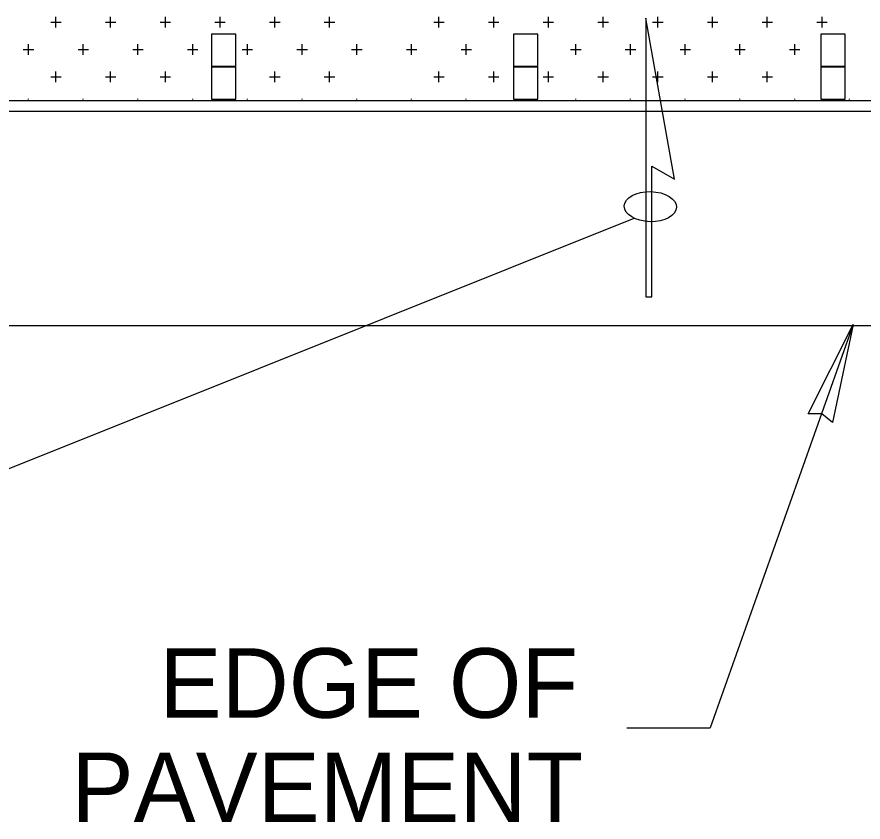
# Model space of a CAD drawing. Extents: x 1312564.2 to 1312581.5, y 1207298.4 to 1207352.6.
# Drawn here: x 1312579.675 to 1312580.645, y 1207304.056 to 1207304.979 of the extents above; entities that cross this region are included whole.
import ezdxf

# ---------------------------------------------------------------- set-up
doc = ezdxf.new("R2010")
doc.units = 0
for name, color, linetype in [('Level 10', 7, 'Continuous'), ('Level 15', 7, 'Continuous'), ('Level 20', 7, 'Continuous'), ('Level 21', 7, 'Continuous'), ('Level 8', 7, 'Continuous')]:
    doc.layers.add(name, color=color, linetype=linetype)

msp = doc.modelspace()

# ---------------------------------------------------------------- linework, layer by layer
at = {"layer": 'Level 10'}
msp.add_line((1312580.94163, 1207304.88297), (1312578.52125, 1207304.88297), dxfattribs=at)
at = {"layer": 'Level 15'}
for p, q in [((1312575.4365, 1207304.62538), (1312581.15435, 1207304.62538)), ((1312580.63315, 1207304.62655), (1312580.46952, 1207304.16418)), ((1312580.37384, 1207304.16418), (1312580.46952, 1207304.16418))]:
    msp.add_line(p, q, dxfattribs=at)
msp.add_lwpolyline([(1312579.28201, 1207304.34597), (1312579.37768, 1207304.34597), (1312580.38222, 1207304.74839)], dxfattribs=at)
msp.add_lwpolyline([(1312580.63315, 1207304.62655), (1312580.60964, 1207304.51425), (1312580.59733, 1207304.52413), (1312580.58155, 1207304.52407)], close=True, dxfattribs=at)
msp.add_ellipse((1312580.40086, 1207304.76163), major_axis=(0.02989, -0.00062), ratio=0.57735, dxfattribs=at)
at = {"layer": 'Level 20'}
msp.add_line((1312580.39579, 1207304.65805), (1312580.40232, 1207304.65805), dxfattribs=at)
msp.add_lwpolyline([(1312580.40232, 1207304.65805), (1312580.40232, 1207304.80809), (1312580.42835, 1207304.79305), (1312580.39579, 1207304.9778), (1312580.39579, 1207304.65805)], dxfattribs=at)
at = {"layer": 'Level 21'}
for p, q in [((1312579.71956, 1207304.96721), (1312579.71956, 1207304.97917)), ((1312579.78227, 1207304.96721), (1312579.78227, 1207304.97917)), ((1312579.84499, 1207304.96721), (1312579.84499, 1207304.97917)), ((1312579.9077, 1207304.96721), (1312579.9077, 1207304.97917)), ((1312579.97041, 1207304.96721), (1312579.97041, 1207304.97917)), ((1312580.03313, 1207304.96721), (1312580.03313, 1207304.97917)), ((1312580.15855, 1207304.96721), (1312580.15855, 1207304.97917)), ((1312580.22127, 1207304.96721), (1312580.22127, 1207304.97917)), ((1312580.28398, 1207304.96721), (1312580.28398, 1207304.97917)), ((1312580.34669, 1207304.96721), (1312580.34669, 1207304.97917)), ((1312580.40941, 1207304.96721), (1312580.40941, 1207304.97917)), ((1312580.47212, 1207304.96721), (1312580.47212, 1207304.97917)), ((1312580.53483, 1207304.96721), (1312580.53483, 1207304.97917)), ((1312580.59755, 1207304.96721), (1312580.59755, 1207304.97917)), ((1312579.71358, 1207304.97319), (1312579.72554, 1207304.97319)), ((1312579.77629, 1207304.97319), (1312579.78825, 1207304.97319)), ((1312579.83901, 1207304.97319), (1312579.85097, 1207304.97319)), ((1312579.90172, 1207304.97319), (1312579.9077, 1207304.97319)), ((1312579.9077, 1207304.97319), (1312579.91368, 1207304.97319)), ((1312579.96443, 1207304.97319), (1312579.97639, 1207304.97319)), ((1312580.02715, 1207304.97319), (1312580.03911, 1207304.97319)), ((1312580.15257, 1207304.97319), (1312580.16453, 1207304.97319)), ((1312580.21529, 1207304.97319), (1312580.22725, 1207304.97319)), ((1312580.278, 1207304.97319), (1312580.28398, 1207304.97319)), ((1312580.28398, 1207304.97319), (1312580.28996, 1207304.97319)), ((1312580.34071, 1207304.97319), (1312580.35267, 1207304.97319)), ((1312580.40343, 1207304.97319), (1312580.41539, 1207304.97319)), ((1312580.46614, 1207304.97319), (1312580.4781, 1207304.97319)), ((1312580.52885, 1207304.97319), (1312580.54081, 1207304.97319)), ((1312580.59157, 1207304.97319), (1312580.60353, 1207304.97319)), ((1312579.6882, 1207304.93585), (1312579.6882, 1207304.94781)), ((1312579.75092, 1207304.93585), (1312579.75092, 1207304.94781)), ((1312579.81363, 1207304.93585), (1312579.81363, 1207304.94781)), ((1312579.87634, 1207304.93585), (1312579.87634, 1207304.94781)), ((1312579.93906, 1207304.93585), (1312579.93906, 1207304.94781)), ((1312580.00177, 1207304.93585), (1312580.00177, 1207304.94781)), ((1312580.06448, 1207304.93585), (1312580.06448, 1207304.94781)), ((1312580.1272, 1207304.93585), (1312580.1272, 1207304.94781)), ((1312580.18991, 1207304.93585), (1312580.18991, 1207304.94781)), ((1312580.31534, 1207304.93585), (1312580.31534, 1207304.94781)), ((1312580.37805, 1207304.93585), (1312580.37805, 1207304.94781)), ((1312580.44076, 1207304.93585), (1312580.44076, 1207304.94781)), ((1312580.50348, 1207304.93585), (1312580.50348, 1207304.94781)), ((1312580.56619, 1207304.93585), (1312580.56619, 1207304.94781)), ((1312579.68222, 1207304.94183), (1312579.69418, 1207304.94183)), ((1312579.74494, 1207304.94183), (1312579.75689, 1207304.94183)), ((1312579.80765, 1207304.94183), (1312579.81961, 1207304.94183)), ((1312579.87036, 1207304.94183), (1312579.88232, 1207304.94183)), ((1312579.93308, 1207304.94183), (1312579.94504, 1207304.94183)), ((1312579.99579, 1207304.94183), (1312580.00775, 1207304.94183)), ((1312580.0585, 1207304.94183), (1312580.07046, 1207304.94183)), ((1312580.12122, 1207304.94183), (1312580.13318, 1207304.94183)), ((1312580.18393, 1207304.94183), (1312580.19589, 1207304.94183)), ((1312580.30936, 1207304.94183), (1312580.32132, 1207304.94183)), ((1312580.37207, 1207304.94183), (1312580.38403, 1207304.94183)), ((1312580.43478, 1207304.94183), (1312580.44674, 1207304.94183)), ((1312580.4975, 1207304.94183), (1312580.50946, 1207304.94183)), ((1312580.56021, 1207304.94183), (1312580.57217, 1207304.94183)), ((1312579.71358, 1207304.91047), (1312579.72554, 1207304.91047)), ((1312579.71956, 1207304.90449), (1312579.71956, 1207304.91645)), ((1312579.77629, 1207304.91047), (1312579.78825, 1207304.91047)), ((1312579.78227, 1207304.90449), (1312579.78227, 1207304.91645)), ((1312579.83901, 1207304.91047), (1312579.85097, 1207304.91047)), ((1312579.84499, 1207304.90449), (1312579.84499, 1207304.91645)), ((1312579.96443, 1207304.91047), (1312579.97639, 1207304.91047)), ((1312579.97041, 1207304.90449), (1312579.97041, 1207304.91645)), ((1312580.02715, 1207304.91047), (1312580.03911, 1207304.91047)), ((1312580.03313, 1207304.90449), (1312580.03313, 1207304.91645)), ((1312580.15257, 1207304.91047), (1312580.16453, 1207304.91047)), ((1312580.15855, 1207304.90449), (1312580.15855, 1207304.91645)), ((1312580.21529, 1207304.91047), (1312580.22725, 1207304.91047)), ((1312580.22127, 1207304.90449), (1312580.22127, 1207304.91645)), ((1312580.278, 1207304.91047), (1312580.28398, 1207304.91047)), ((1312580.28398, 1207304.90449), (1312580.28398, 1207304.91645)), ((1312580.28398, 1207304.91047), (1312580.28996, 1207304.91047)), ((1312580.34071, 1207304.91047), (1312580.35267, 1207304.91047)), ((1312580.34669, 1207304.90449), (1312580.34669, 1207304.91645)), ((1312580.40343, 1207304.91047), (1312580.41539, 1207304.91047)), ((1312580.40941, 1207304.90449), (1312580.40941, 1207304.91645)), ((1312580.46614, 1207304.91047), (1312580.4781, 1207304.91047)), ((1312580.47212, 1207304.90449), (1312580.47212, 1207304.91645)), ((1312580.52885, 1207304.91047), (1312580.54081, 1207304.91047)), ((1312580.53483, 1207304.90449), (1312580.53483, 1207304.91645)), ((1312579.6882, 1207304.88446), (1312579.6882, 1207304.8851)), ((1312579.75092, 1207304.88446), (1312579.75092, 1207304.8851)), ((1312579.81363, 1207304.88446), (1312579.81363, 1207304.8851)), ((1312579.87634, 1207304.88446), (1312579.87634, 1207304.8851)), ((1312579.93906, 1207304.88446), (1312579.93906, 1207304.8851)), ((1312580.00177, 1207304.88446), (1312580.00177, 1207304.8851)), ((1312580.06448, 1207304.88446), (1312580.06448, 1207304.8851)), ((1312580.1272, 1207304.88446), (1312580.1272, 1207304.8851)), ((1312580.18991, 1207304.88446), (1312580.18991, 1207304.8851)), ((1312580.25262, 1207304.88446), (1312580.25262, 1207304.8851)), ((1312580.31534, 1207304.88446), (1312580.31534, 1207304.8851)), ((1312580.37805, 1207304.88446), (1312580.37805, 1207304.8851)), ((1312580.44076, 1207304.88446), (1312580.44076, 1207304.8851)), ((1312580.50348, 1207304.88446), (1312580.50348, 1207304.8851)), ((1312580.56619, 1207304.88446), (1312580.56619, 1207304.8851)), ((1312580.6289, 1207304.88446), (1312580.6289, 1207304.8851))]:
    msp.add_line(p, q, dxfattribs=at)
at = {"layer": 'Level 8'}
msp.add_line((1312578.52125, 1207304.87109), (1312581.15435, 1207304.87109), dxfattribs=at)
for points in [[(1312579.89771, 1207304.92207), (1312579.92573, 1207304.92207), (1312579.92573, 1207304.95944), (1312579.89771, 1207304.95944)], [(1312580.24396, 1207304.92207), (1312580.27198, 1207304.92207), (1312580.27198, 1207304.95944), (1312580.24396, 1207304.95944)], [(1312580.59602, 1207304.92207), (1312580.62404, 1207304.92207), (1312580.62404, 1207304.95944), (1312580.59602, 1207304.95944)], [(1312579.89771, 1207304.88494), (1312579.92573, 1207304.88494), (1312579.92573, 1207304.92231), (1312579.89771, 1207304.92231)], [(1312580.24396, 1207304.88494), (1312580.27198, 1207304.88494), (1312580.27198, 1207304.92231), (1312580.24396, 1207304.92231)], [(1312580.59602, 1207304.88494), (1312580.62404, 1207304.88494), (1312580.62404, 1207304.92231), (1312580.59602, 1207304.92231)]]:
    msp.add_lwpolyline(points, close=True, dxfattribs=at)

# ---------------------------------------------------------------- texts
at = {"layer": 'Level 20'}
for s, p in [('EDGE OF', (1312579.83829, 1207304.17559)), ('PAVEMENT', (1312579.73745, 1207304.056))]:
    msp.add_text(s, height=0.079729, dxfattribs=at).set_placement(p)

doc.saveas('drawing.dxf')
